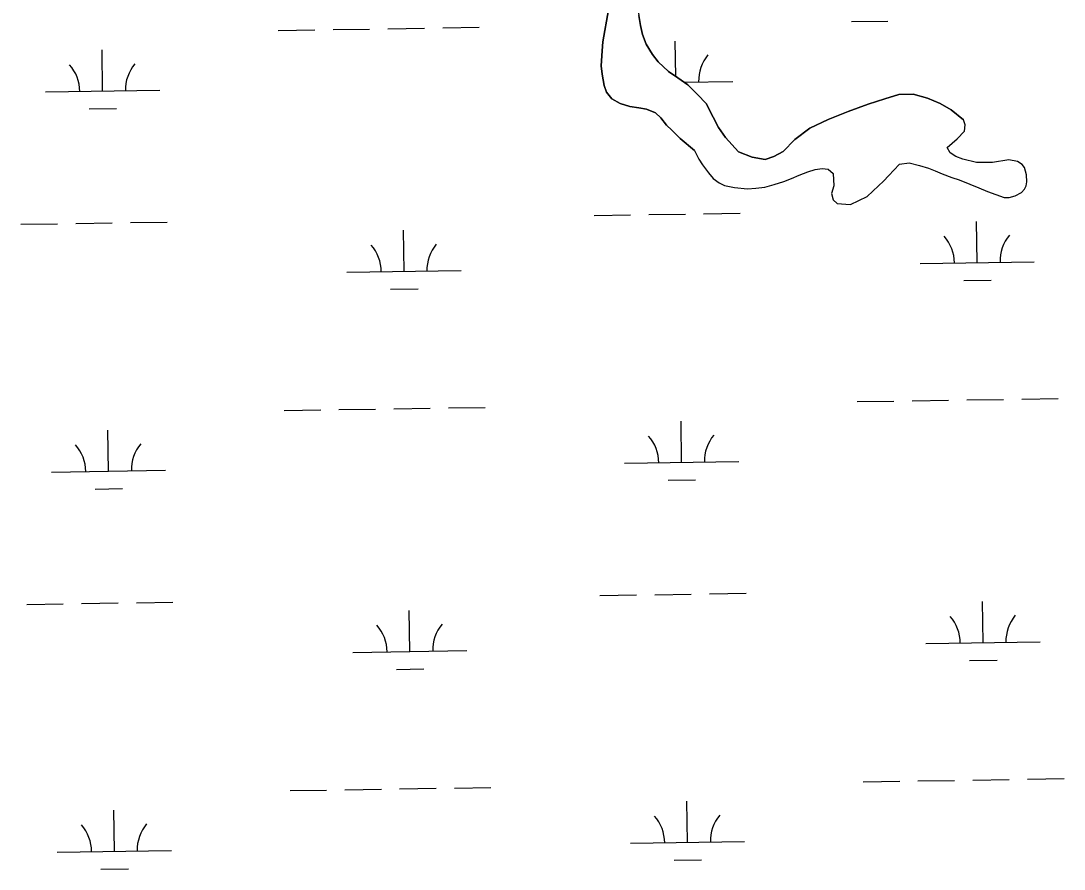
# Model space of a CAD drawing. Extents: x 3823584 to 3861785, y 301729 to 327625.
# Drawn here: x 3853021 to 3853934, y 323908 to 324651 of the extents above; entities that cross this region are included whole.
import ezdxf

# ---------------------------------------------------------------- set-up
doc = ezdxf.new("R2010")
doc.units = 0
doc.layers.add('V-TOPO-SHOR', color=7, linetype='Continuous')
doc.layers.add('V-WETL-SWMP', color=7, linetype='Continuous')

msp = doc.modelspace()

# ---------------------------------------------------------------- linework, layer by layer
at = {"layer": 'V-TOPO-SHOR'}
for points in [[(3853562.58, 324673.23), (3853561.75, 324669.68), (3853560.51, 324663.36), (3853561.62, 324655.44), (3853563.12, 324646.73), (3853565.02, 324638.8), (3853568.1, 324630.47), (3853573.56, 324621.32), (3853578.64, 324614.94), (3853587.65, 324606.55), (3853595.9, 324600.94), (3853604.54, 324594.93), (3853613.16, 324586.54), (3853620.6, 324578.56), (3853626.82, 324566.64), (3853631.48, 324557.5), (3853637.72, 324548.74), (3853649.07, 324536.37)], [(3853530.16, 324632.41), (3853535.17, 324660.44)], [(3853610.33, 324537.53), (3853597.77, 324547.93), (3853590.72, 324555.12), (3853586.02, 324559.51), (3853580.94, 324565.89), (3853576.23, 324570.28), (3853568.36, 324573.52), (3853561.65, 324574.77), (3853553.75, 324576.03), (3853545.47, 324578.48), (3853537.99, 324582.51), (3853533.3, 324588.48), (3853531.38, 324594.43), (3853529.5, 324604.34), (3853528.78, 324611.46), (3853529.69, 324624.5), (3853530.16, 324632.41)], [(3853649.07, 324536.37), (3853661.09, 324531.6), (3853672.28, 324529.65), (3853679.94, 324532.13), (3853688, 324536.62), (3853698.3, 324546.92), (3853711.44, 324556.84), (3853727.55, 324564.49), (3853745.15, 324571.61), (3853762.49, 324577.91), (3853777, 324582.58), (3853789.37, 324586.3), (3853801.9, 324586.65), (3853814.44, 324583.09), (3853825.52, 324578.59), (3853835.12, 324573.12), (3853845.95, 324564.3)], [(3853846.74, 324554.27), (3853847.38, 324559.93), (3853845.95, 324564.3)], [(3853831.75, 324540.03), (3853840.32, 324547.76), (3853846.74, 324554.27)], [(3853610.33, 324537.53), (3853614.28, 324529.74), (3853617.41, 324524.91), (3853622.71, 324517.94), (3853626.92, 324512.99), (3853632.06, 324508.98), (3853636.79, 324506.86), (3853645.42, 324504.89), (3853656.74, 324503.75), (3853664.28, 324504.34), (3853671.95, 324505.33), (3853680.16, 324507.54), (3853688.62, 324510.15), (3853695.34, 324512.89), (3853702.19, 324515.89), (3853709.58, 324518.64), (3853716.17, 324520.7), (3853722.36, 324521.68), (3853727.35, 324521.04), (3853731.95, 324517.16), (3853732.42, 324506.53), (3853730.31, 324499.78), (3853731.96, 324494.27), (3853735.35, 324490.92), (3853743.03, 324490.3), (3853746.94, 324490.05), (3853761.58, 324497.15), (3853771.49, 324506.37), (3853776.04, 324510.71), (3853780.72, 324515.46), (3853785, 324520.33), (3853790.09, 324525.35), (3853798.43, 324526.75), (3853807.47, 324524.38), (3853815.3, 324521.87), (3853821.24, 324519.49), (3853827.45, 324517.1), (3853835.69, 324513.92), (3853842.17, 324511.67), (3853851.49, 324507.83), (3853859.32, 324504.64), (3853867.02, 324501.46), (3853881.46, 324496.3), (3853886.04, 324496.33), (3853891.29, 324497.71), (3853896.65, 324500.71), (3853899.46, 324503.56), (3853900.79, 324506.53), (3853901.58, 324510.03), (3853901.13, 324516.23), (3853899.48, 324522.55), (3853897.31, 324525.09), (3853893.38, 324527.9), (3853885.56, 324529.19), (3853871.43, 324526.95), (3853857.29, 324526.86), (3853845.55, 324529.88), (3853839.34, 324532.13), (3853834.34, 324535.33), (3853831.75, 324540.03)]]:
    msp.add_lwpolyline(points, dxfattribs=at)
at = {"layer": 'V-WETL-SWMP'}
for p, q in [((3853535.17, 324660.44), (3853530.16, 324632.41)), ((3853563.12, 324646.73), (3853561.62, 324655.44)), ((3853747.87, 324650.24), (3853779.87, 324650.73)), ((3853246.02, 324642.5), (3853278.02, 324642.99)), ((3853294.02, 324643.24), (3853326.01, 324643.73)), ((3853342.01, 324643.98), (3853374.01, 324644.47)), ((3853390.01, 324644.72), (3853422, 324645.21)), ((3853565.02, 324638.8), (3853563.12, 324646.73)), ((3853568.1, 324630.47), (3853565.02, 324638.8)), ((3853530.16, 324632.41), (3853529.69, 324624.5)), ((3853573.56, 324621.32), (3853568.1, 324630.47)), ((3853594, 324602.23), (3853593.52, 324633.11)), ((3853092.23, 324589.38), (3853091.68, 324625.38)), ((3853529.69, 324624.5), (3853528.78, 324611.46)), ((3853578.64, 324614.94), (3853573.56, 324621.32)), ((3853528.78, 324611.46), (3853529.5, 324604.34)), ((3853587.65, 324606.55), (3853578.64, 324614.94)), ((3853529.5, 324604.34), (3853531.38, 324594.43)), ((3853595.9, 324600.94), (3853587.65, 324606.55)), ((3853531.38, 324594.43), (3853533.3, 324588.48)), ((3853604.54, 324594.93), (3853595.9, 324600.94)), ((3853601.24, 324597.23), (3853644.07, 324597.89)), ((3853613.17, 324586.54), (3853604.54, 324594.93)), ((3853042.24, 324588.61), (3853142.23, 324590.15)), ((3853533.3, 324588.48), (3853537.99, 324582.51)), ((3853620.6, 324578.56), (3853613.17, 324586.54)), ((3853789.37, 324586.3), (3853777, 324582.58)), ((3853801.9, 324586.65), (3853789.37, 324586.3)), ((3853814.44, 324583.09), (3853801.9, 324586.65)), ((3853537.99, 324582.51), (3853545.47, 324578.48)), ((3853545.47, 324578.48), (3853553.75, 324576.03)), ((3853553.75, 324576.03), (3853561.65, 324574.77)), ((3853561.65, 324574.77), (3853568.36, 324573.52)), ((3853626.82, 324566.64), (3853620.6, 324578.56)), ((3853762.49, 324577.91), (3853745.15, 324571.6)), ((3853777, 324582.58), (3853762.49, 324577.91)), ((3853825.52, 324578.59), (3853814.44, 324583.09)), ((3853835.12, 324573.12), (3853825.52, 324578.59)), ((3853080.47, 324573.77), (3853104.47, 324574.14)), ((3853568.36, 324573.52), (3853576.23, 324570.28)), ((3853576.23, 324570.28), (3853580.94, 324565.89)), ((3853580.94, 324565.89), (3853586.02, 324559.51)), ((3853631.48, 324557.5), (3853626.82, 324566.64)), ((3853745.15, 324571.6), (3853727.55, 324564.49)), ((3853845.95, 324564.3), (3853835.12, 324573.12)), ((3853586.02, 324559.51), (3853590.72, 324555.12)), ((3853637.72, 324548.74), (3853631.48, 324557.5)), ((3853711.44, 324556.84), (3853698.3, 324546.92)), ((3853727.55, 324564.49), (3853711.44, 324556.84)), ((3853847.38, 324559.93), (3853845.95, 324564.3)), ((3853846.74, 324554.27), (3853847.38, 324559.93)), ((3853590.72, 324555.12), (3853597.77, 324547.93)), ((3853597.77, 324547.93), (3853610.33, 324537.53)), ((3853649.07, 324536.37), (3853637.72, 324548.74)), ((3853698.3, 324546.92), (3853688, 324536.62)), ((3853831.75, 324540.03), (3853840.32, 324547.76)), ((3853840.32, 324547.76), (3853846.74, 324554.27)), ((3853834.34, 324535.33), (3853831.75, 324540.03)), ((3853610.33, 324537.53), (3853614.28, 324529.74)), ((3853614.28, 324529.74), (3853617.41, 324524.91)), ((3853661.09, 324531.6), (3853649.07, 324536.37)), ((3853672.28, 324529.65), (3853661.09, 324531.6)), ((3853679.94, 324532.13), (3853672.28, 324529.65)), ((3853688, 324536.62), (3853679.94, 324532.13)), ((3853839.34, 324532.13), (3853834.34, 324535.33)), ((3853845.55, 324529.88), (3853839.34, 324532.13)), ((3853857.29, 324526.86), (3853845.55, 324529.88)), ((3853885.56, 324529.19), (3853871.43, 324526.95)), ((3853893.38, 324527.9), (3853885.56, 324529.19)), ((3853617.41, 324524.91), (3853622.71, 324517.95)), ((3853709.58, 324518.64), (3853716.17, 324520.7)), ((3853716.17, 324520.7), (3853722.36, 324521.68)), ((3853722.36, 324521.68), (3853727.35, 324521.04)), ((3853727.35, 324521.04), (3853731.95, 324517.16)), ((3853780.72, 324515.46), (3853785, 324520.33)), ((3853785, 324520.33), (3853790.09, 324525.35)), ((3853790.09, 324525.35), (3853798.43, 324526.75)), ((3853798.43, 324526.75), (3853807.47, 324524.38)), ((3853807.47, 324524.38), (3853815.3, 324521.87)), ((3853815.3, 324521.87), (3853821.24, 324519.49)), ((3853821.24, 324519.49), (3853827.45, 324517.1)), ((3853871.43, 324526.95), (3853857.29, 324526.86)), ((3853897.31, 324525.09), (3853893.38, 324527.9)), ((3853899.48, 324522.55), (3853897.31, 324525.09)), ((3853901.13, 324516.23), (3853899.48, 324522.55)), ((3853622.71, 324517.95), (3853626.92, 324512.99)), ((3853626.92, 324512.99), (3853632.06, 324508.98)), ((3853688.62, 324510.15), (3853695.34, 324512.89)), ((3853695.34, 324512.89), (3853702.19, 324515.9)), ((3853702.19, 324515.9), (3853709.58, 324518.64)), ((3853731.95, 324517.16), (3853732.42, 324506.53)), ((3853771.49, 324506.37), (3853776.04, 324510.71)), ((3853776.04, 324510.71), (3853780.72, 324515.46)), ((3853827.45, 324517.1), (3853835.69, 324513.92)), ((3853835.69, 324513.92), (3853842.17, 324511.67)), ((3853842.17, 324511.67), (3853851.48, 324507.83)), ((3853901.58, 324510.03), (3853901.13, 324516.23)), ((3853632.06, 324508.98), (3853636.79, 324506.86)), ((3853636.79, 324506.86), (3853645.42, 324504.89)), ((3853645.42, 324504.89), (3853656.74, 324503.75)), ((3853656.74, 324503.75), (3853664.28, 324504.34)), ((3853664.28, 324504.34), (3853671.95, 324505.33)), ((3853671.95, 324505.33), (3853680.16, 324507.54)), ((3853680.16, 324507.54), (3853688.62, 324510.15)), ((3853732.42, 324506.53), (3853730.31, 324499.78)), ((3853761.58, 324497.15), (3853771.49, 324506.37)), ((3853851.48, 324507.83), (3853859.32, 324504.64)), ((3853859.32, 324504.64), (3853867.02, 324501.46)), ((3853867.02, 324501.46), (3853881.46, 324496.3)), ((3853896.65, 324500.71), (3853899.46, 324503.56)), ((3853899.46, 324503.56), (3853900.79, 324506.53)), ((3853900.79, 324506.53), (3853901.58, 324510.03)), ((3853730.31, 324499.78), (3853731.96, 324494.27)), ((3853731.96, 324494.27), (3853735.35, 324490.92)), ((3853746.94, 324490.05), (3853761.58, 324497.15)), ((3853881.46, 324496.3), (3853886.04, 324496.33)), ((3853886.04, 324496.33), (3853891.29, 324497.71)), ((3853891.29, 324497.71), (3853896.65, 324500.71)), ((3853735.35, 324490.92), (3853743.03, 324490.3)), ((3853743.03, 324490.3), (3853746.94, 324490.05)), ((3853068.61, 324473.57), (3853100.6, 324474.06)), ((3853116.6, 324474.31), (3853148.6, 324474.8)), ((3853522.46, 324480.57), (3853554.46, 324481.06)), ((3853570.45, 324481.31), (3853602.45, 324481.8)), ((3853618.45, 324482.05), (3853650.45, 324482.54)), ((3853857.98, 324439.31), (3853857.43, 324475.3)), ((3853020.61, 324472.83), (3853052.61, 324473.32)), ((3853356.13, 324431.57), (3853355.58, 324467.56)), ((3853807.99, 324438.53), (3853907.97, 324440.08)), ((3853306.14, 324430.8), (3853406.13, 324432.34)), ((3853846.22, 324423.69), (3853870.22, 324424.06)), ((3853344.37, 324415.95), (3853368.37, 324416.32)), ((3853800.99, 324318.34), (3853832.99, 324318.83)), ((3853848.99, 324319.08), (3853880.98, 324319.57)), ((3853896.98, 324319.82), (3853928.98, 324320.31)), ((3853251.15, 324309.86), (3853283.15, 324310.36)), ((3853299.15, 324310.6), (3853331.14, 324311.1)), ((3853347.14, 324311.34), (3853379.14, 324311.84)), ((3853395.13, 324312.08), (3853427.13, 324312.58)), ((3853753, 324317.6), (3853785, 324318.09)), ((3853599.21, 324264.48), (3853598.65, 324300.48)), ((3853097.36, 324256.74), (3853096.81, 324292.74)), ((3853549.21, 324263.71), (3853649.2, 324265.25)), ((3853047.37, 324255.97), (3853147.35, 324257.51)), ((3853587.45, 324248.87), (3853611.45, 324249.24)), ((3853085.6, 324241.13), (3853109.6, 324241.5)), ((3853527.59, 324147.93), (3853559.59, 324148.43)), ((3853575.58, 324148.67), (3853607.58, 324149.17)), ((3853623.58, 324149.41), (3853655.57, 324149.91)), ((3853025.74, 324140.19), (3853057.74, 324140.69)), ((3853073.74, 324140.93), (3853105.73, 324141.43)), ((3853121.73, 324141.67), (3853153.73, 324142.17)), ((3853863.11, 324106.67), (3853862.55, 324142.67)), ((3853361.26, 324098.93), (3853360.71, 324134.93)), ((3853311.27, 324098.16), (3853411.25, 324099.7)), ((3853813.12, 324105.9), (3853913.1, 324107.44)), ((3853851.35, 324091.06), (3853875.35, 324091.43)), ((3853349.5, 324083.32), (3853373.5, 324083.69)), ((3853758.13, 323984.97), (3853790.13, 323985.46)), ((3853806.12, 323985.71), (3853838.12, 323986.2)), ((3853854.12, 323986.45), (3853886.11, 323986.94)), ((3853902.11, 323987.19), (3853934.11, 323987.68)), ((3853256.28, 323977.23), (3853288.28, 323977.72)), ((3853304.27, 323977.97), (3853336.27, 323978.46)), ((3853352.27, 323978.71), (3853384.27, 323979.2)), ((3853400.26, 323979.45), (3853432.26, 323979.94)), ((3853604.34, 323931.85), (3853603.78, 323967.84)), ((3853102.49, 323924.11), (3853101.93, 323960.1)), ((3853554.34, 323931.08), (3853654.33, 323932.62)), ((3853052.5, 323923.34), (3853152.48, 323924.88)), ((3853592.58, 323916.23), (3853616.57, 323916.6)), ((3853090.73, 323908.49), (3853114.73, 323908.86))]:
    msp.add_line(p, q, dxfattribs=at)
for centre, start, end in [((3853649.31, 324598.44), 140.11153, 181.65519), ((3853036.99, 324589), 0.11154, 41.6552), ((3853147.46, 324590.71), 140.11153, 181.65519), ((3853802.74, 324438.93), 0.11154, 41.6552), ((3853913.21, 324440.63), 140.11153, 181.65519), ((3853300.89, 324431.19), 0.11154, 41.6552), ((3853411.36, 324432.89), 140.11153, 181.65519), ((3853543.97, 324264.11), 0.11154, 41.6552), ((3853654.44, 324265.81), 140.11153, 181.65519), ((3853042.12, 324256.37), 0.11154, 41.6552), ((3853152.59, 324258.07), 140.11153, 181.65519), ((3853807.87, 324106.29), 0.11154, 41.6552), ((3853918.34, 324108), 140.11153, 181.65519), ((3853306.02, 324098.55), 0.11154, 41.6552), ((3853416.49, 324100.26), 140.11153, 181.65519), ((3853549.09, 323931.47), 0.11154, 41.6552), ((3853659.57, 323933.17), 140.11153, 181.65519), ((3853047.25, 323923.73), 0.11154, 41.6552), ((3853157.72, 323925.44), 140.11153, 181.65519)]:
    msp.add_arc(centre, 35.25, start, end, dxfattribs=at)

doc.saveas('drawing.dxf')
